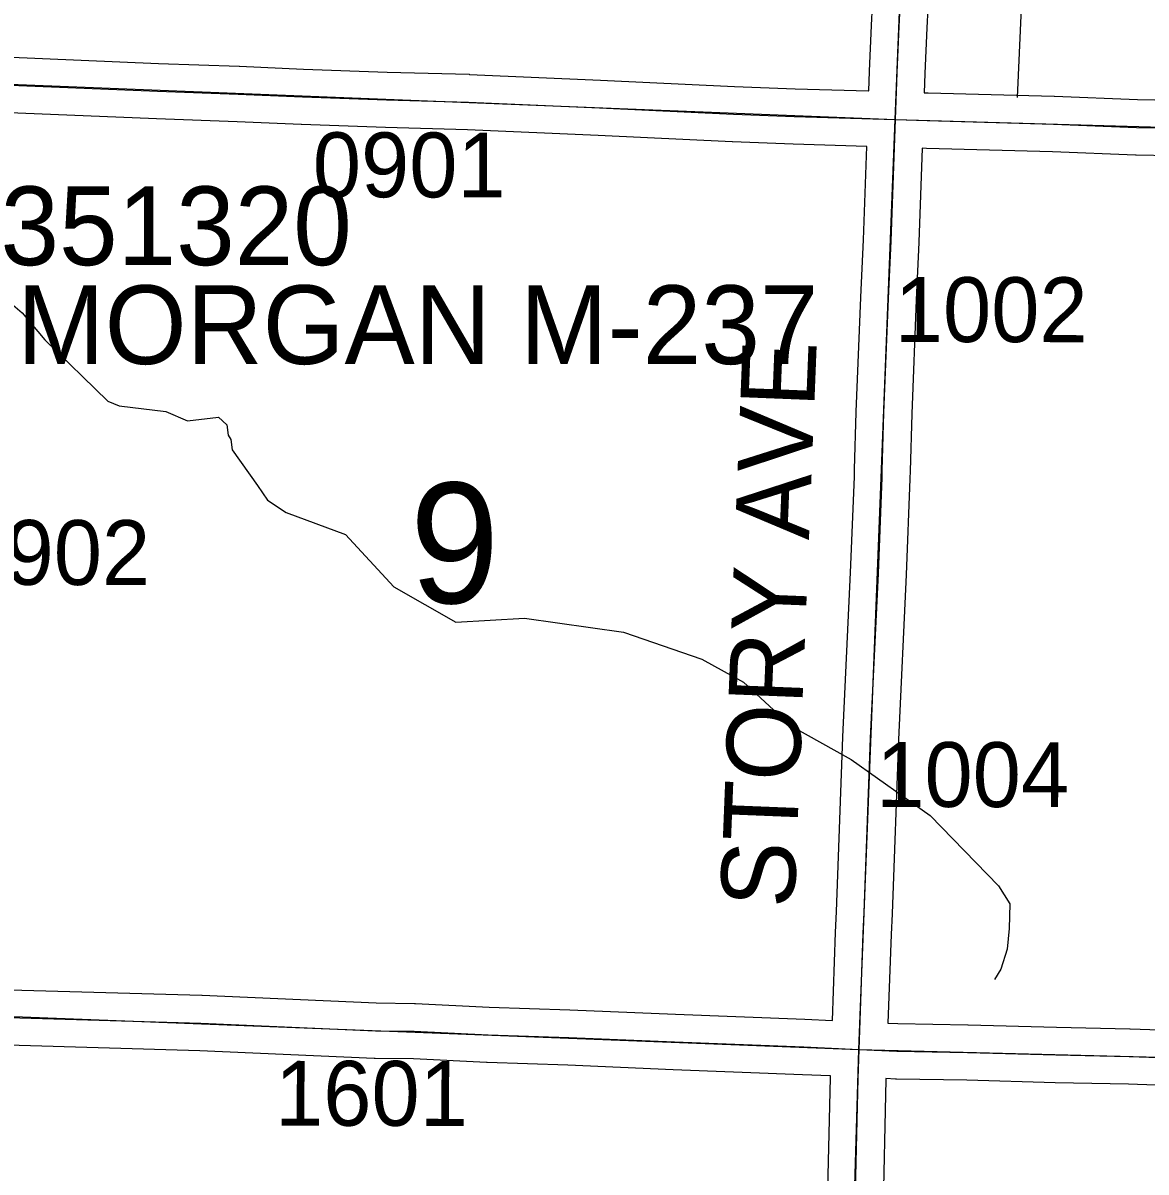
# Model space of a CAD drawing. Extents: x -157.2 to -99.3, y 12.2 to 46.2.
# Drawn here: x -114.955 to -113.743, y 25.929 to 27.17 of the extents above; entities that cross this region are included whole.
import ezdxf

# ---------------------------------------------------------------- set-up
doc = ezdxf.new("R2010")
doc.units = 0
for name, color, linetype in [('tdCoHydroRiver', 7, 'Continuous'), ('tdCoSecRdNmbr', 7, 'Continuous'), ('tdCoSecRdTxt', 7, 'Continuous'), ('tdCoSecRteBand', 7, 'Continuous'), ('tdCoSecRteCL', 7, 'Continuous'), ('tdCoSectLine', 7, 'Continuous'), ('tdCoSectNmbr', 7, 'Continuous'), ('tdCoStrucSecCoName', 7, 'Continuous'), ('tdCoStrucSecFHWANum', 7, 'Continuous'), ('tdCoSurfAsphalt', 7, 'Continuous'), ('tdCoSurfEarth', 7, 'Continuous'), ('tdCoSurfGravel', 7, 'Continuous')]:
    doc.layers.add(name, color=color, linetype=linetype)

msp = doc.modelspace()

# ---------------------------------------------------------------- linework, layer by layer
at = {"layer": 'tdCoHydroRiver'}
for points in [[(-113.9087, 27.3497), (-113.9219, 27.3326), (-113.9225, 27.3103), (-113.9148, 27.3054), (-113.9107, 27.283), (-113.8847, 27.2537), (-113.8765, 27.2105), (-113.8817, 27.0897)], [(-115.1114, 27.0545), (-115.1005, 27.0461), (-115.0945, 27.0316), (-115.0511, 26.9855), (-115.0088, 26.9635), (-114.9952, 26.9327), (-114.9866, 26.8894), (-114.9713, 26.8701), (-114.9559, 26.857), (-114.9314, 26.828), (-114.8637, 26.7616), (-114.8512, 26.7565), (-114.8008, 26.7505), (-114.7774, 26.7404), (-114.7442, 26.7443), (-114.7349, 26.7362), (-114.7336, 26.7251), (-114.7306, 26.7203), (-114.7293, 26.7092), (-114.7019, 26.6706), (-114.6913, 26.6546), (-114.6711, 26.6414), (-114.607, 26.6177), (-114.5548, 26.5611)], [(-114.5548, 26.5611), (-114.4879, 26.5231), (-114.4137, 26.5275), (-114.3068, 26.5121), (-114.2223, 26.4831), (-114.1772, 26.4583), (-114.1263, 26.4112), (-114.061, 26.3748), (-113.9758, 26.3142), (-113.902, 26.2382), (-113.8899, 26.2189), (-113.8906, 26.1921), (-113.8927, 26.1701), (-113.8996, 26.1482), (-113.9062, 26.1373)]]:
    msp.add_lwpolyline(points, dxfattribs=at)
at = {"layer": 'tdCoSecRteBand'}
for points in [[(-114.0421, 27.0966), (-114.0421, 27.0967), (-114.0414, 27.1176), (-114.0414, 27.1177), (-114.0413, 27.1179), (-114.0391, 27.1674), (-114.0391, 27.1675), (-114.0391, 27.1676), (-114.0327, 27.2932)], [(-113.9728, 27.2903), (-113.9792, 27.1647), (-113.9814, 27.1153), (-113.9821, 27.0947), (-113.9779, 27.0946), (-113.8418, 27.0909), (-113.8416, 27.0909), (-113.8414, 27.0909), (-113.752, 27.0872), (-113.6767, 27.086)], [(-114.9794, 27.2241), (-114.983, 27.1344), (-114.9831, 27.1337), (-114.9757, 27.1333), (-114.8087, 27.1264), (-114.7217, 27.1232), (-114.7216, 27.1232), (-114.7215, 27.1232), (-114.6523, 27.1202), (-114.5618, 27.117), (-114.4734, 27.1146), (-114.4731, 27.1145), (-114.4729, 27.1145), (-114.3316, 27.1084), (-114.3315, 27.1084), (-114.3315, 27.1084), (-114.1869, 27.1015), (-114.1215, 27.099), (-114.0422, 27.0966), (-114.0421, 27.0966)], [(-114.0813, 26.0929), (-114.0779, 26.1879), (-114.0778, 26.188), (-114.0778, 26.1881), (-114.0769, 26.2107), (-114.07, 26.3988), (-114.07, 26.3989), (-114.0699, 26.3991), (-114.0616, 26.5768), (-114.0576, 26.68), (-114.0574, 26.6877), (-114.0557, 26.7499), (-114.0557, 26.7501), (-114.0557, 26.7503), (-114.0507, 26.8736), (-114.0507, 26.8737), (-114.0507, 26.8738), (-114.0478, 26.9358), (-114.0442, 27.0366), (-114.1235, 27.039), (-114.1236, 27.039), (-114.1237, 27.039), (-114.1893, 27.0415), (-114.1894, 27.0415), (-114.1896, 27.0415), (-114.3343, 27.0484), (-114.4753, 27.0546), (-114.5636, 27.057), (-114.5637, 27.057), (-114.5638, 27.057), (-114.6546, 27.0603), (-114.6547, 27.0603), (-114.6548, 27.0603), (-114.724, 27.0632), (-114.811, 27.0664), (-114.811, 27.0664), (-114.8111, 27.0664), (-114.9785, 27.0733)], [(-113.6777, 27.026), (-113.7534, 27.0272), (-113.7538, 27.0272), (-113.7541, 27.0272), (-113.8437, 27.0309), (-113.9796, 27.0346), (-113.9797, 27.0346), (-113.9797, 27.0346), (-113.9842, 27.0347), (-113.9878, 26.9335), (-113.9878, 26.9333), (-113.9878, 26.9331), (-113.9908, 26.8711), (-113.9957, 26.7481), (-113.9974, 26.686), (-113.9977, 26.6782), (-113.9977, 26.6781), (-113.9977, 26.6779), (-114.0016, 26.5743), (-114.0016, 26.5742), (-114.0016, 26.5741), (-114.01, 26.3964), (-114.0169, 26.2084), (-114.0169, 26.2083), (-114.0169, 26.2082), (-114.0179, 26.1856), (-114.0214, 26.0901), (-114.0108, 26.0897), (-113.935, 26.0884), (-113.9348, 26.0884), (-113.9346, 26.0884), (-113.8393, 26.0857), (-113.7602, 26.084), (-113.76, 26.084), (-113.7599, 26.084), (-113.632, 26.0795)], [(-114.9695, 26.1261), (-114.7622, 26.1202), (-114.762, 26.1202), (-114.7618, 26.1202), (-114.5739, 26.1119), (-114.5324, 26.1114), (-114.5319, 26.1114), (-114.5313, 26.1113), (-114.4519, 26.1074), (-114.3648, 26.1044), (-114.3647, 26.1044), (-114.3646, 26.1044), (-114.2507, 26.0998), (-114.1111, 26.0943), (-114.111, 26.0943), (-114.1109, 26.0943), (-114.0813, 26.0929)], [(-114.087, 25.8804), (-114.0835, 26.0309), (-114.0835, 26.0311), (-114.0835, 26.0313), (-114.0835, 26.0327), (-114.0835, 26.033), (-114.0838, 26.033), (-114.1136, 26.0344), (-114.2531, 26.0398), (-114.2531, 26.0398), (-114.2531, 26.0398), (-114.3669, 26.0445), (-114.4541, 26.0474), (-114.4544, 26.0474), (-114.4546, 26.0475), (-114.5337, 26.0514), (-114.575, 26.0519), (-114.5755, 26.0519), (-114.576, 26.0519), (-114.7642, 26.0603), (-114.9716, 26.0662)], [(-113.6339, 26.0196), (-113.7617, 26.024), (-113.8407, 26.0257), (-113.8408, 26.0257), (-113.8409, 26.0257), (-113.9362, 26.0284), (-114.0122, 26.0297), (-114.0126, 26.0297), (-114.0131, 26.0297), (-114.0235, 26.0302), (-114.0236, 26.0293), (-114.027, 25.8789)]]:
    msp.add_lwpolyline(points, dxfattribs=at)
at = {"layer": 'tdCoSecRteCL'}
for points in [[(-114.0132, 27.0657), (-114.0114, 27.1165), (-114.0092, 27.1661), (-114.0027, 27.2919), (-113.9966, 27.4475), (-113.9887, 27.5957), (-113.9879, 27.6273), (-113.9818, 27.7893), (-113.9788, 27.8921), (-113.9773, 27.9525), (-113.9761, 27.9725), (-113.9731, 28.0581)], [(-115.0142, 27.1057), (-114.9773, 27.1033), (-114.8099, 27.0964), (-114.7228, 27.0932), (-114.6535, 27.0902), (-114.5628, 27.087), (-114.4742, 27.0846), (-114.3329, 27.0784), (-114.1882, 27.0715), (-114.1226, 27.069), (-114.0132, 27.0657)], [(-114.0524, 26.0616), (-114.0479, 26.1868), (-114.0469, 26.2095), (-114.04, 26.3977), (-114.0316, 26.5755), (-114.0277, 26.6791), (-114.0274, 26.6868), (-114.0257, 26.7491), (-114.0207, 26.8724), (-114.0178, 26.9345), (-114.0132, 27.0657)], [(-114.0132, 27.0657), (-113.9788, 27.0646), (-113.8427, 27.0609), (-113.7529, 27.0572), (-113.6772, 27.056), (-113.6197, 27.0552), (-113.5134, 27.0505), (-113.4439, 27.0481), (-113.3374, 27.0444), (-113.2557, 27.0431), (-113.165, 27.0394), (-113.0962, 27.037), (-113.0419, 27.0367), (-113.0114, 27.037)], [(-115.0571, 26.1007), (-114.9707, 26.0962), (-114.7631, 26.0902), (-114.5747, 26.0819), (-114.5328, 26.0814), (-114.4531, 26.0774), (-114.3658, 26.0745), (-114.2519, 26.0698), (-114.1123, 26.0644), (-114.0524, 26.0616)], [(-114.0819, 25.0564), (-114.0817, 25.0739), (-114.0785, 25.2029), (-114.0755, 25.3247), (-114.074, 25.3782), (-114.0688, 25.5008), (-114.0678, 25.5442), (-114.0624, 25.7096), (-114.057, 25.8796), (-114.0535, 26.0302), (-114.0524, 26.0616)], [(-114.0524, 26.0616), (-114.0117, 26.0597), (-113.9355, 26.0584), (-113.8401, 26.0557), (-113.7609, 26.054), (-113.6329, 26.0496), (-113.5086, 26.0461), (-113.4018, 26.0441), (-113.3017, 26.0414), (-113.2075, 26.039), (-113.1251, 26.0365), (-113.0677, 26.0367), (-113.0513, 26.036)]]:
    msp.add_lwpolyline(points, dxfattribs=at)
at = {"layer": 'tdCoSectLine'}
for points in [[(-114.0135, 27.0657), (-113.9734, 28.0581)], [(-115.0146, 27.1057), (-114.0135, 27.0657)], [(-114.0528, 26.0616), (-114.0135, 27.0657)], [(-114.0135, 27.0657), (-113.0118, 27.037)], [(-115.0574, 26.1007), (-114.0528, 26.0616)], [(-114.0823, 25.0564), (-114.0528, 26.0616)], [(-114.0528, 26.0616), (-113.0517, 26.036)]]:
    msp.add_lwpolyline(points, dxfattribs=at)
at = {"layer": 'tdCoSurfAsphalt'}
for points in [[(-115.0142, 27.1057), (-114.9773, 27.1033), (-114.8099, 27.0964), (-114.7228, 27.0932), (-114.6535, 27.0902), (-114.5628, 27.087), (-114.4742, 27.0846), (-114.3329, 27.0784), (-114.1882, 27.0715), (-114.1226, 27.069), (-114.0132, 27.0657)], [(-114.0274, 26.6868), (-114.0257, 26.7491), (-114.0207, 26.8724), (-114.0178, 26.9345), (-114.0132, 27.0657)]]:
    msp.add_lwpolyline(points, dxfattribs=at)
at = {"layer": 'tdCoSurfEarth'}
for points in [[(-115.0571, 26.1007), (-114.9707, 26.0962), (-114.7631, 26.0902), (-114.5747, 26.0819), (-114.5328, 26.0814), (-114.4531, 26.0774), (-114.3658, 26.0745), (-114.2519, 26.0698), (-114.1123, 26.0644), (-114.0524, 26.0616)], [(-114.114, 24.0566), (-114.1105, 24.1918), (-114.1073, 24.3252), (-114.1056, 24.3605), (-114.1009, 24.5143), (-114.0965, 24.6616), (-114.0905, 24.7642), (-114.0859, 24.9232), (-114.0829, 24.9863), (-114.0819, 25.0564), (-114.0817, 25.0739), (-114.0785, 25.2029), (-114.0755, 25.3247), (-114.074, 25.3782), (-114.0688, 25.5008), (-114.0678, 25.5442), (-114.0624, 25.7096), (-114.057, 25.8796), (-114.0535, 26.0302), (-114.0524, 26.0616)]]:
    msp.add_lwpolyline(points, dxfattribs=at)
at = {"layer": 'tdCoSurfGravel'}
for points in [[(-114.0132, 27.0657), (-114.0114, 27.1165), (-114.0092, 27.1661), (-114.0027, 27.2919), (-113.9966, 27.4475), (-113.9887, 27.5957), (-113.9879, 27.6273), (-113.9818, 27.7893), (-113.9788, 27.8921), (-113.9773, 27.9525), (-113.9761, 27.9725), (-113.9731, 28.0581)], [(-114.0132, 27.0657), (-113.9788, 27.0646), (-113.8427, 27.0609), (-113.7529, 27.0572), (-113.6772, 27.056)], [(-114.0524, 26.0616), (-114.0479, 26.1868), (-114.0469, 26.2095), (-114.04, 26.3977), (-114.0316, 26.5755), (-114.0277, 26.6791), (-114.0274, 26.6868)], [(-114.0524, 26.0616), (-114.0117, 26.0597), (-113.9355, 26.0584), (-113.8401, 26.0557), (-113.7609, 26.054), (-113.6329, 26.0496)]]:
    msp.add_lwpolyline(points, dxfattribs=at)

# ---------------------------------------------------------------- texts
at = {"layer": 'tdCoSecRdNmbr'}
for s, rotation, p in [('0901', 359.9126, (-114.6423, 26.9819)), ('1002', 359.9131, (-114.014, 26.8256)), ('0902', 359.9123, (-115.0261, 26.5634)), ('1004', 359.9131, (-114.034, 26.3236)), ('1601', 359.9126, (-114.6831, 25.9794))]:
    msp.add_text(s, height=0.07, rotation=rotation, dxfattribs=at).set_placement(p)
at = {"layer": 'tdCoSecRdTxt'}
msp.add_text('STORY AVE', height=0.08, rotation=87.7168, dxfattribs=at).set_placement((-114.1225, 26.2135))
at = {"layer": 'tdCoSectNmbr'}
msp.add_text('9', height=0.13, rotation=359.9127, dxfattribs=at).set_placement((-114.5376, 26.5436))
at = {"layer": 'tdCoStrucSecCoName'}
msp.add_text('MORGAN M-237', height=0.085, dxfattribs=at).set_placement((-114.9616, 26.8017))
at = {"layer": 'tdCoStrucSecFHWANum'}
msp.add_text('351320', height=0.085, dxfattribs=at).set_placement((-114.9794, 26.9085))

doc.saveas('drawing.dxf')
